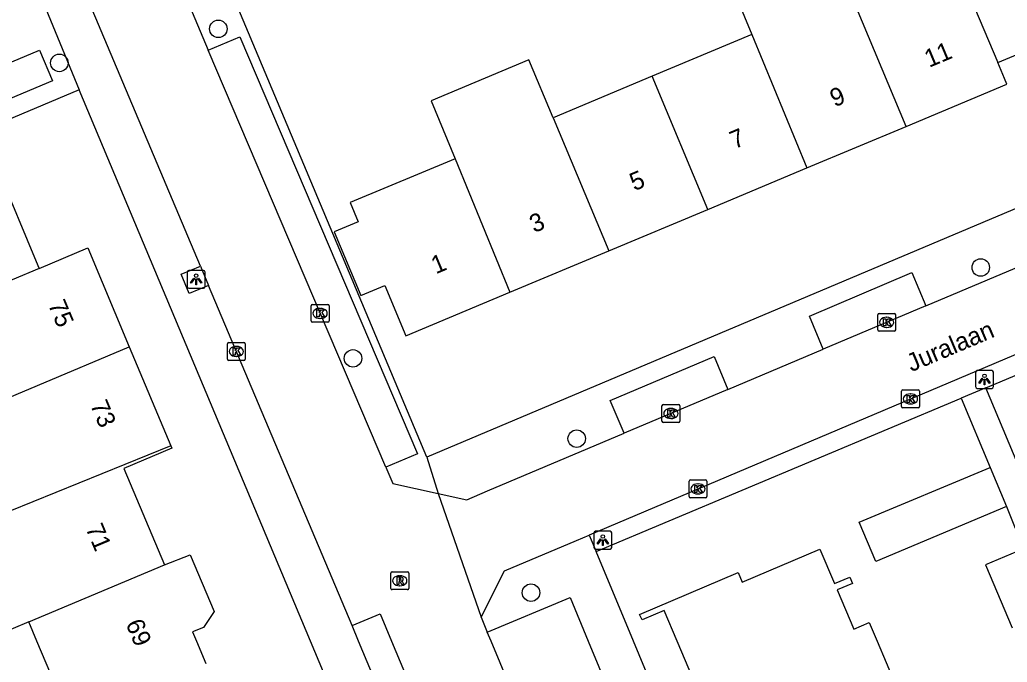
# Model space of a CAD drawing. Extents: x 157767 to 159171, y 387842 to 389425.
# Drawn here: x 158884.5 to 158939.7, y 388248.8 to 388284.7 of the extents above; entities that cross this region are included whole.
import ezdxf

# ---------------------------------------------------------------- set-up
doc = ezdxf.new("R2010")
doc.units = 0
for name, color, linetype in [('IMGEO_Boom', 7, 'Continuous'), ('IMGEO_Kolk', 7, 'Continuous'), ('IMGEO_Lichtpunt', 7, 'Continuous'), ('IMGEO_Openbare_ruimte_label', 7, 'Continuous'), ('IMGEO_Pand', 7, 'Continuous'), ('IMGEO_Pand_nummerreeks', 7, 'Continuous'), ('IMGEO_Rijbaan_lokaal_open', 7, 'Continuous'), ('IMGEO_Rioolput', 7, 'Continuous'), ('IMGEO_Voetpad_open', 7, 'Continuous')]:
    doc.layers.add(name, color=color, linetype=linetype)

msp = doc.modelspace()

# ---------------------------------------------------------------- linework, layer by layer
at = {"layer": 'IMGEO_Boom'}
for centre in [(158895.572, 388284.185), (158886.686, 388282.285), (158938.175, 388270.86), (158903.094, 388265.784), (158915.598, 388261.304), (158913.041, 388252.702)]:
    msp.add_circle(centre, 0.489, dxfattribs=at)
at = {"layer": 'IMGEO_Kolk'}
for p, q in [((158900.834, 388268.8), (158901.686, 388268.8)), ((158900.759, 388267.874), (158900.759, 388268.726)), ((158901.247, 388268.58), (158901.272, 388268.58)), ((158901.76, 388268.726), (158901.76, 388267.874)), ((158932.494, 388268.298), (158933.346, 388268.298)), ((158901.686, 388267.8), (158900.834, 388267.8)), ((158901.27, 388268.02), (158901.245, 388268.02)), ((158932.419, 388267.372), (158932.419, 388268.224)), ((158932.907, 388268.078), (158932.932, 388268.078)), ((158933.42, 388268.224), (158933.42, 388267.372)), ((158933.346, 388267.298), (158932.494, 388267.298)), ((158932.93, 388267.518), (158932.905, 388267.518)), ((158896.074, 388265.745), (158896.074, 388266.597)), ((158896.149, 388266.671), (158897.001, 388266.671)), ((158897.075, 388266.597), (158897.075, 388265.745)), ((158896.562, 388266.451), (158896.587, 388266.451)), ((158897.001, 388265.671), (158896.149, 388265.671)), ((158896.585, 388265.891), (158896.56, 388265.891)), ((158933.747, 388263.095), (158933.747, 388263.947)), ((158933.822, 388264.021), (158934.674, 388264.021)), ((158934.748, 388263.947), (158934.748, 388263.095)), ((158934.235, 388263.801), (158934.26, 388263.801)), ((158920.361, 388262.282), (158920.361, 388263.134)), ((158920.436, 388263.208), (158921.288, 388263.208)), ((158920.849, 388262.988), (158920.874, 388262.988)), ((158921.362, 388263.134), (158921.362, 388262.282)), ((158934.674, 388263.021), (158933.822, 388263.021)), ((158934.258, 388263.241), (158934.233, 388263.241)), ((158921.288, 388262.208), (158920.436, 388262.208)), ((158920.872, 388262.428), (158920.847, 388262.428)), ((158921.872, 388258.069), (158921.872, 388258.921)), ((158921.947, 388258.995), (158922.799, 388258.995)), ((158922.873, 388258.921), (158922.873, 388258.069)), ((158922.36, 388258.775), (158922.385, 388258.775)), ((158922.799, 388257.995), (158921.947, 388257.995)), ((158922.383, 388258.215), (158922.358, 388258.215))]:
    msp.add_line(p, q, dxfattribs=at)
for points in [[(158900.834, 388268.8), (158901.686, 388268.8)], [(158900.759, 388267.874), (158900.759, 388268.726)], [(158901.08, 388268.5), (158901.203, 388268.5), (158901.203, 388268.349), (158901.333, 388268.5), (158901.497, 388268.5), (158901.351, 388268.349), (158901.504, 388268.1), (158901.352, 388268.1), (158901.267, 388268.264), (158901.203, 388268.197), (158901.203, 388268.1), (158901.08, 388268.1), (158901.08, 388268.5)], [(158901.76, 388268.726), (158901.76, 388267.874)], [(158932.494, 388268.298), (158933.346, 388268.298)], [(158901.686, 388267.8), (158900.834, 388267.8)], [(158932.419, 388267.372), (158932.419, 388268.224)], [(158932.74, 388267.998), (158932.863, 388267.998), (158932.863, 388267.847), (158932.993, 388267.998), (158933.157, 388267.998), (158933.011, 388267.847), (158933.164, 388267.598), (158933.012, 388267.598), (158932.927, 388267.762), (158932.863, 388267.695), (158932.863, 388267.598), (158932.74, 388267.598), (158932.74, 388267.998)], [(158933.42, 388268.224), (158933.42, 388267.372)], [(158933.346, 388267.298), (158932.494, 388267.298)], [(158896.074, 388265.745), (158896.074, 388266.597)], [(158896.149, 388266.671), (158897.001, 388266.671)], [(158897.075, 388266.597), (158897.075, 388265.745)], [(158896.395, 388266.371), (158896.518, 388266.371), (158896.518, 388266.22), (158896.648, 388266.371), (158896.812, 388266.371), (158896.666, 388266.22), (158896.819, 388265.971), (158896.667, 388265.971), (158896.582, 388266.135), (158896.518, 388266.068), (158896.518, 388265.971), (158896.395, 388265.971), (158896.395, 388266.371)], [(158897.001, 388265.671), (158896.149, 388265.671)], [(158933.747, 388263.095), (158933.747, 388263.947)], [(158933.822, 388264.021), (158934.674, 388264.021)], [(158934.748, 388263.947), (158934.748, 388263.095)], [(158934.068, 388263.721), (158934.191, 388263.721), (158934.191, 388263.57), (158934.321, 388263.721), (158934.485, 388263.721), (158934.339, 388263.57), (158934.492, 388263.321), (158934.34, 388263.321), (158934.255, 388263.485), (158934.191, 388263.418), (158934.191, 388263.321), (158934.068, 388263.321), (158934.068, 388263.721)], [(158920.361, 388262.282), (158920.361, 388263.134)], [(158920.436, 388263.208), (158921.288, 388263.208)], [(158920.682, 388262.908), (158920.805, 388262.908), (158920.805, 388262.757), (158920.935, 388262.908), (158921.099, 388262.908), (158920.953, 388262.757), (158921.106, 388262.508), (158920.954, 388262.508), (158920.869, 388262.672), (158920.805, 388262.605), (158920.805, 388262.508), (158920.682, 388262.508), (158920.682, 388262.908)], [(158921.362, 388263.134), (158921.362, 388262.282)], [(158934.674, 388263.021), (158933.822, 388263.021)], [(158921.288, 388262.208), (158920.436, 388262.208)], [(158921.872, 388258.069), (158921.872, 388258.921)], [(158921.947, 388258.995), (158922.799, 388258.995)], [(158922.873, 388258.921), (158922.873, 388258.069)], [(158922.193, 388258.695), (158922.316, 388258.695), (158922.316, 388258.544), (158922.446, 388258.695), (158922.61, 388258.695), (158922.464, 388258.544), (158922.617, 388258.295), (158922.465, 388258.295), (158922.38, 388258.459), (158922.316, 388258.392), (158922.316, 388258.295), (158922.193, 388258.295), (158922.193, 388258.695)], [(158922.799, 388257.995), (158921.947, 388257.995)]]:
    msp.add_lwpolyline(points, dxfattribs=at)
for centre, start, end in [((158900.836, 388268.724), 91.552, 178.448), ((158900.836, 388268.724), 91.552, 178.448), ((158901.684, 388268.724), 1.552, 88.448), ((158901.684, 388268.724), 1.552, 88.448), ((158932.496, 388268.222), 91.552, 178.448), ((158932.496, 388268.222), 91.552, 178.448), ((158933.344, 388268.222), 1.552, 88.448), ((158933.344, 388268.222), 1.552, 88.448), ((158900.836, 388267.876), 181.552, 268.448), ((158900.836, 388267.876), 181.552, 268.448), ((158901.684, 388267.876), 271.552, 358.448), ((158901.684, 388267.876), 271.552, 358.448), ((158932.496, 388267.374), 181.552, 268.448), ((158932.496, 388267.374), 181.552, 268.448), ((158933.344, 388267.374), 271.552, 358.448), ((158933.344, 388267.374), 271.552, 358.448), ((158896.151, 388266.595), 91.552, 178.448), ((158896.151, 388266.595), 91.552, 178.448), ((158896.999, 388266.595), 1.552, 88.448), ((158896.999, 388266.595), 1.552, 88.448), ((158896.151, 388265.747), 181.552, 268.448), ((158896.151, 388265.747), 181.552, 268.448), ((158896.999, 388265.747), 271.552, 358.448), ((158896.999, 388265.747), 271.552, 358.448), ((158933.824, 388263.945), 91.552, 178.448), ((158933.824, 388263.945), 91.552, 178.448), ((158934.672, 388263.945), 1.552, 88.448), ((158934.672, 388263.945), 1.552, 88.448), ((158920.438, 388263.132), 91.552, 178.448), ((158920.438, 388263.132), 91.552, 178.448), ((158921.286, 388263.132), 1.552, 88.448), ((158921.286, 388263.132), 1.552, 88.448), ((158933.824, 388263.097), 181.552, 268.448), ((158933.824, 388263.097), 181.552, 268.448), ((158934.672, 388263.097), 271.552, 358.448), ((158934.672, 388263.097), 271.552, 358.448), ((158920.438, 388262.284), 181.552, 268.448), ((158920.438, 388262.284), 181.552, 268.448), ((158921.286, 388262.284), 271.552, 358.448), ((158921.286, 388262.284), 271.552, 358.448), ((158921.949, 388258.919), 91.552, 178.448), ((158921.949, 388258.919), 91.552, 178.448), ((158922.797, 388258.919), 1.552, 88.448), ((158922.797, 388258.919), 1.552, 88.448), ((158921.949, 388258.071), 181.552, 268.448), ((158921.949, 388258.071), 181.552, 268.448), ((158922.797, 388258.071), 271.552, 358.448), ((158922.797, 388258.071), 271.552, 358.448)]:
    msp.add_arc(centre, 0.0765, start, end, dxfattribs=at)
for centre, major_axis, ratio, start_param, end_param in [((158901.246, 388268.3), (-0.387, 0.002), 0.722429, 4.712389, 7.853982), ((158901.271, 388268.3), (-0.39, 0.002), 0.717154, 1.570796, 4.712389), ((158932.906, 388267.798), (-0.387, 0.002), 0.722429, 4.712389, 7.853982), ((158932.931, 388267.798), (-0.39, 0.002), 0.717154, 1.570796, 4.712389), ((158896.561, 388266.171), (-0.387, 0.002), 0.722429, 4.712389, 7.853982), ((158896.586, 388266.171), (-0.39, 0.002), 0.717154, 1.570796, 4.712389), ((158934.234, 388263.521), (-0.387, 0.002), 0.722429, 4.712389, 7.853982), ((158934.259, 388263.521), (-0.39, 0.002), 0.717154, 1.570796, 4.712389), ((158920.848, 388262.708), (-0.387, 0.002), 0.722429, 4.712389, 7.853982), ((158920.873, 388262.708), (-0.39, 0.002), 0.717154, 1.570796, 4.712389), ((158922.359, 388258.495), (-0.387, 0.002), 0.722429, 4.712389, 7.853982), ((158922.384, 388258.495), (-0.39, 0.002), 0.717154, 1.570796, 4.712389)]:
    msp.add_ellipse(centre, major_axis=major_axis, ratio=ratio, start_param=start_param, end_param=end_param, dxfattribs=at)
at = {"layer": 'IMGEO_Lichtpunt'}
for p, q in [((158893.833, 388270.607), (158893.833, 388269.8)), ((158893.833, 388270.607), (158893.833, 388269.8)), ((158894.735, 388270.702), (158893.927, 388270.702)), ((158894.735, 388270.702), (158893.927, 388270.702)), ((158894.829, 388269.8), (158894.829, 388270.607)), ((158894.829, 388269.8), (158894.829, 388270.607)), ((158893.927, 388269.706), (158894.735, 388269.706)), ((158893.927, 388269.706), (158894.735, 388269.706)), ((158937.885, 388265.013), (158937.885, 388264.206)), ((158937.885, 388265.013), (158937.885, 388264.206)), ((158938.787, 388265.108), (158937.979, 388265.108)), ((158938.787, 388265.108), (158937.979, 388265.108)), ((158938.881, 388264.206), (158938.881, 388265.013)), ((158938.881, 388264.206), (158938.881, 388265.013)), ((158937.979, 388264.112), (158938.787, 388264.112)), ((158937.979, 388264.112), (158938.787, 388264.112)), ((158917.457, 388256.133), (158916.649, 388256.133)), ((158917.457, 388256.133), (158916.649, 388256.133)), ((158916.555, 388256.038), (158916.555, 388255.231)), ((158916.555, 388256.038), (158916.555, 388255.231)), ((158917.551, 388255.231), (158917.551, 388256.038)), ((158917.551, 388255.231), (158917.551, 388256.038)), ((158916.649, 388255.137), (158917.457, 388255.137)), ((158916.649, 388255.137), (158917.457, 388255.137))]:
    msp.add_line(p, q, dxfattribs=at)
for points in [[(158894.207, 388270.271), (158894.246, 388270.243), (158894.058, 388269.981), (158894.02, 388270.008), (158894.207, 388270.271)], [(158894.309, 388270.223), (158894.356, 388270.223), (158894.356, 388269.901), (158894.309, 388269.901), (158894.309, 388270.223)], [(158894.419, 388270.243), (158894.457, 388270.27), (158894.644, 388270.008), (158894.605, 388269.98), (158894.419, 388270.243)], [(158938.259, 388264.677), (158938.298, 388264.649), (158938.11, 388264.387), (158938.072, 388264.414), (158938.259, 388264.677)], [(158938.361, 388264.629), (158938.408, 388264.629), (158938.408, 388264.307), (158938.361, 388264.307), (158938.361, 388264.629)], [(158938.471, 388264.649), (158938.509, 388264.676), (158938.696, 388264.414), (158938.657, 388264.386), (158938.471, 388264.649)], [(158916.929, 388255.702), (158916.968, 388255.674), (158916.78, 388255.412), (158916.742, 388255.439), (158916.929, 388255.702)], [(158917.031, 388255.654), (158917.078, 388255.654), (158917.078, 388255.332), (158917.031, 388255.332), (158917.031, 388255.654)], [(158917.141, 388255.674), (158917.179, 388255.701), (158917.366, 388255.439), (158917.327, 388255.411), (158917.141, 388255.674)]]:
    msp.add_lwpolyline(points, dxfattribs=at)
for centre in [(158894.332, 388270.405), (158938.384, 388264.811), (158917.054, 388255.836)]:
    msp.add_circle(centre, 0.0994, dxfattribs=at)
for centre, start, end in [((158893.927, 388270.607), 90, 180), ((158893.927, 388270.607), 90, 180), ((158894.735, 388270.607), 0, 90), ((158894.735, 388270.607), 0, 90), ((158893.927, 388269.8), 180, 270), ((158893.927, 388269.8), 180, 270), ((158894.735, 388269.8), 270, 0), ((158894.735, 388269.8), 270, 360), ((158937.979, 388265.013), 90, 180), ((158937.979, 388265.013), 90, 180), ((158938.787, 388265.013), 0, 90), ((158938.787, 388265.013), 0, 90), ((158937.979, 388264.206), 180, 270), ((158937.979, 388264.206), 180, 270), ((158938.787, 388264.206), 270, 0), ((158938.787, 388264.206), 270, 360), ((158916.649, 388256.038), 90, 180), ((158916.649, 388256.038), 90, 180), ((158917.457, 388256.038), 0, 90), ((158917.457, 388256.038), 0, 90), ((158916.649, 388255.231), 180, 270), ((158916.649, 388255.231), 180, 270), ((158917.457, 388255.231), 270, 0), ((158917.457, 388255.231), 270, 360)]:
    msp.add_arc(centre, 0.0946, start, end, dxfattribs=at)
at = {"layer": 'IMGEO_Pand'}
for points in [[(158935.995, 388289.694), (158939.126, 388282.299)], [(158930.89, 388286.175), (158929.74, 388288.92), (158924.254, 388286.621), (158925.388, 388283.874)], [(158934.004, 388278.741), (158930.89, 388286.175)], [(158939.126, 388282.299), (158944.748, 388284.65)], [(158925.388, 388283.874), (158919.813, 388281.541)], [(158925.388, 388283.874), (158928.464, 388276.424)], [(158914.273, 388279.224), (158912.923, 388282.453), (158907.456, 388280.166), (158908.807, 388276.937)], [(158934.004, 388278.741), (158939.634, 388281.096), (158939.501, 388281.414), (158939.126, 388282.299)], [(158919.813, 388281.541), (158914.273, 388279.224)], [(158922.927, 388274.107), (158919.813, 388281.541)], [(158914.273, 388279.224), (158917.389, 388271.79)], [(158928.464, 388276.424), (158934.004, 388278.741)], [(158908.807, 388276.937), (158902.936, 388274.481), (158903.382, 388273.416), (158902.046, 388272.857), (158903.535, 388269.297), (158904.871, 388269.856), (158906.047, 388267.045), (158911.859, 388269.476)], [(158908.807, 388276.937), (158911.859, 388269.476)], [(158877.999, 388267.633), (158875.157, 388266.438), (158872.774, 388272.108), (158875.616, 388273.303), (158883.168, 388276.477), (158885.485, 388270.963), (158885.55, 388270.808)], [(158922.927, 388274.107), (158928.464, 388276.424)], [(158917.389, 388271.79), (158922.927, 388274.107)], [(158885.55, 388270.808), (158888.272, 388271.952), (158890.589, 388266.439)], [(158911.859, 388269.476), (158917.389, 388271.79)], [(158885.55, 388270.808), (158877.999, 388267.633)], [(158880.316, 388262.12), (158890.589, 388266.439)], [(158890.589, 388266.439), (158892.914, 388260.906)], [(158892.914, 388260.906), (158882.607, 388256.733)], [(158892.914, 388260.906), (158892.972, 388260.769), (158890.292, 388259.642), (158892.554, 388254.261)], [(158939.621, 388257.508), (158932.307, 388254.447), (158931.389, 388256.639), (158938.703, 388259.7)], [(158938.703, 388259.7), (158939.621, 388257.508)], [(158884.984, 388251.078), (158881.453, 388249.593), (158880.463, 388251.947), (158881.213, 388252.263), (158879.825, 388255.564), (158882.607, 388256.733)], [(158930.968, 388226.949), (158921.203, 388250), (158920.481, 388251.704), (158919.246, 388251.181), (158919.114, 388251.492), (158924.617, 388253.823), (158924.839, 388253.298), (158929.185, 388255.139), (158930.004, 388253.205), (158930.853, 388253.565), (158931.001, 388253.215), (158930.156, 388252.857), (158931.084, 388250.666), (158931.943, 388251.03), (158932.379, 388250), (158933.894, 388246.426)], [(158940.558, 388255.145), (158938.446, 388254.261), (158939.921, 388250.736)], [(158892.554, 388254.261), (158893.999, 388254.822), (158895.336, 388251.642), (158894.741, 388250.762), (158894.132, 388250.506), (158894.345, 388250), (158894.871, 388248.749)], [(158884.984, 388251.078), (158892.554, 388254.261)], [(158887.301, 388245.566), (158885.437, 388250), (158884.984, 388251.078)]]:
    msp.add_lwpolyline(points, dxfattribs=at)
at = {"layer": 'IMGEO_Rijbaan_lokaal_open'}
for points in [[(158894.573, 388270.936), (158884.536, 388294.722)], [(158890.42, 388293.888), (158894.993, 388283.005)], [(158904.931, 388259.705), (158894.993, 388283.005)], [(158966.269, 388277.057), (158916.286, 388255.919)], [(158894.573, 388270.936), (158895.026, 388269.861)], [(158935.106, 388268.723), (158940.447, 388270.978)], [(158903.042, 388250.864), (158895.026, 388269.861)], [(158935.106, 388268.723), (158929.374, 388266.302)], [(158924.038, 388264.049), (158929.374, 388266.302)], [(158924.038, 388264.049), (158918.241, 388261.601)], [(158907.853, 388258.243), (158909.454, 388257.891), (158910.617, 388258.382), (158918.241, 388261.601)], [(158904.931, 388259.705), (158905.327, 388258.798), (158907.853, 388258.243)], [(158907.853, 388258.243), (158910.255, 388251.329)], [(158910.255, 388251.329), (158911.56, 388253.921), (158915.583, 388255.622), (158916.286, 388255.919)], [(158903.042, 388250.864), (158904.614, 388251.523), (158905.253, 388250), (158913.965, 388229.22), (158912.393, 388228.561)], [(158910.255, 388251.329), (158910.599, 388250.501)], [(158918.956, 388230.413), (158910.808, 388250), (158910.599, 388250.501)]]:
    msp.add_lwpolyline(points, dxfattribs=at)
at = {"layer": 'IMGEO_Rioolput'}
for p, q in [((158905.209, 388252.944), (158905.209, 388253.796)), ((158905.284, 388253.87), (158906.136, 388253.87)), ((158905.697, 388253.65), (158905.722, 388253.65)), ((158906.21, 388253.796), (158906.21, 388252.944)), ((158906.136, 388252.87), (158905.284, 388252.87)), ((158905.72, 388253.09), (158905.695, 388253.09))]:
    msp.add_line(p, q, dxfattribs=at)
for points in [[(158905.209, 388252.944), (158905.209, 388253.796)], [(158905.284, 388253.87), (158906.136, 388253.87)], [(158905.798, 388253.568), (158905.546, 388253.57), (158905.546, 388253.17)], [(158905.546, 388253.17), (158905.67, 388253.17), (158905.67, 388253.332), (158905.681, 388253.332)], [(158905.724, 388253.489), (158905.67, 388253.489), (158905.67, 388253.408)], [(158905.67, 388253.408), (158905.722, 388253.408)], [(158906.21, 388253.796), (158906.21, 388252.944)], [(158906.136, 388252.87), (158905.284, 388252.87)], [(158905.728, 388253.303), (158905.799, 388253.17), (158905.939, 388253.17), (158905.874, 388253.296)]]:
    msp.add_lwpolyline(points, dxfattribs=at)
for centre, radius, start, end in [((158905.286, 388253.794), 0.0765, 91.552, 178.448), ((158905.286, 388253.794), 0.0765, 91.552, 178.448), ((158905.68, 388253.279), 0.0533, 26.0293, 88.6989), ((158905.706, 388253.597), 0.19, 274.7715, 282.9687), ((158905.73, 388253.393), 0.0964, 77.0061, 93.1865), ((158905.744, 388253.45), 0.0378, 276.6634, 79.6772), ((158905.797, 388253.458), 0.109, 350.3612, 89.416), ((158905.795, 388253.458), 0.112, 277.5842, 350.9817), ((158905.779, 388253.243), 0.108, 29.5134, 73.7905), ((158906.134, 388253.794), 0.0765, 1.552, 88.448), ((158906.134, 388253.794), 0.0765, 1.552, 88.448), ((158905.286, 388252.946), 0.0765, 181.552, 268.448), ((158905.286, 388252.946), 0.0765, 181.552, 268.448), ((158906.134, 388252.946), 0.0765, 271.552, 358.448), ((158906.134, 388252.946), 0.0765, 271.552, 358.448)]:
    msp.add_arc(centre, radius, start, end, dxfattribs=at)
for centre, major_axis, ratio, start_param, end_param in [((158905.696, 388253.37), (-0.387, 0.002), 0.722429, 4.712389, 7.853982), ((158905.721, 388253.37), (-0.39, 0.002), 0.717154, 1.570796, 4.712389)]:
    msp.add_ellipse(centre, major_axis=major_axis, ratio=ratio, start_param=start_param, end_param=end_param, dxfattribs=at)
at = {"layer": 'IMGEO_Voetpad_open'}
for points in [[(158907.217, 388260.272), (158894.403, 388290.763)], [(158885.107, 388287.319), (158887.788, 388280.782)], [(158894.993, 388283.005), (158896.763, 388283.748), (158906.7, 388260.448), (158904.931, 388259.705)], [(158963.627, 388284.061), (158907.217, 388260.272)], [(158885.579, 388282.992), (158886.296, 388281.29), (158864.546, 388272.144), (158863.83, 388273.847), (158885.579, 388282.992)], [(158887.788, 388280.782), (158878.453, 388276.856), (158863.455, 388270.549)], [(158884.071, 388216.54), (158884.526, 388215.376), (158904.785, 388223.965), (158910.609, 388226.434), (158900.714, 388250), (158887.788, 388280.782)], [(158938.465, 388264.143), (158970.909, 388277.747)], [(158895.026, 388269.861), (158893.938, 388269.405), (158893.485, 388270.48), (158894.573, 388270.936)], [(158929.374, 388266.302), (158928.602, 388268.147), (158934.331, 388270.574), (158935.106, 388268.723)], [(158918.241, 388261.601), (158917.474, 388263.432), (158923.269, 388265.887), (158924.038, 388264.049)], [(158938.465, 388264.143), (158937.083, 388263.563)], [(158940.739, 388258.721), (158938.465, 388264.143)], [(158916.684, 388255.01), (158937.083, 388263.563)], [(158937.083, 388263.563), (158938.703, 388259.7)], [(158907.217, 388260.272), (158907.853, 388258.243)], [(158939.621, 388257.508), (158940.558, 388255.145)], [(158916.286, 388255.919), (158916.684, 388255.01)], [(158927.716, 388228.455), (158918.765, 388250), (158916.684, 388255.01)], [(158910.599, 388250.501), (158915.229, 388252.427), (158916.239, 388250), (158923.585, 388232.339), (158918.956, 388230.413)], [(158912.393, 388228.561), (158903.404, 388250), (158903.042, 388250.864)]]:
    msp.add_lwpolyline(points, dxfattribs=at)

# ---------------------------------------------------------------- texts
at = {"layer": 'IMGEO_Openbare_ruimte_label'}
msp.add_text('Juralaan', height=1, rotation=22.9504, dxfattribs=at).set_placement((158934.297, 388265.012))
at = {"layer": 'IMGEO_Pand_nummerreeks'}
for s, rotation, p in [('11', 22.7006, (158935.289, 388282.009)), ('9', 22.7006, (158930.01, 388279.802)), ('7', 22.7018, (158924.413, 388277.46)), ('5', 22.7018, (158918.815, 388275.118)), ('3', 22.7018, (158913.218, 388272.776)), ('1', 22.7006, (158907.724, 388270.478)), ('75', 292.7921, (158886.039, 388268.798)), ('73', 292.7936, (158888.393, 388263.198)), ('71', 292.7978, (158888.136, 388256.305)), ('69', 292.7981, (158890.378, 388250.977))]:
    msp.add_text(s, height=1, rotation=rotation, dxfattribs=at).set_placement(p)

doc.saveas('drawing.dxf')
